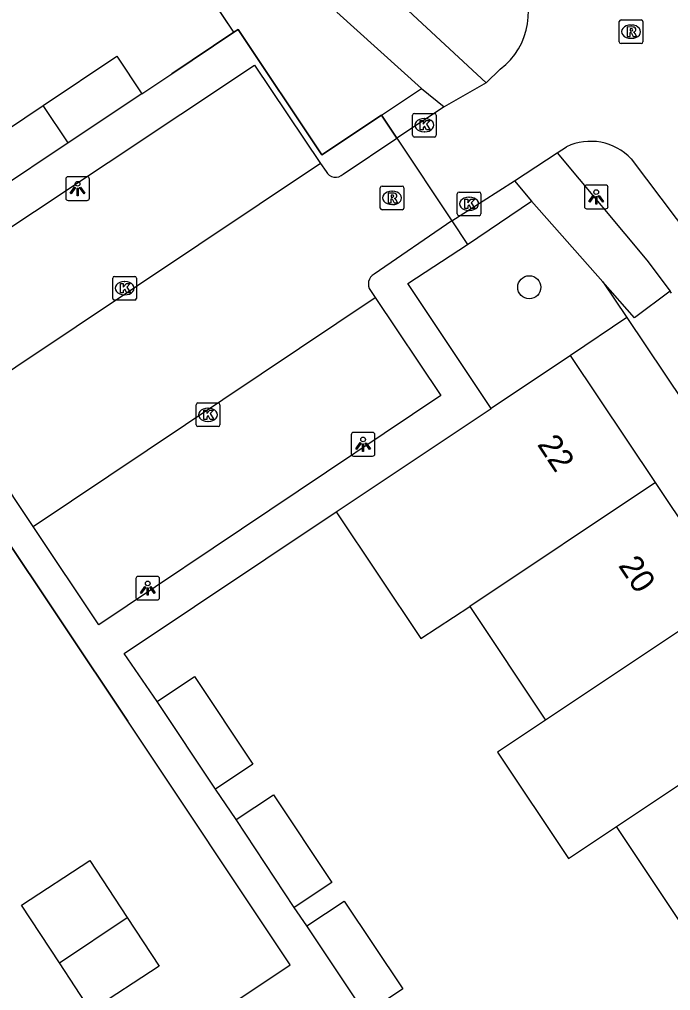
# Model space of a CAD drawing. Extents: x 158352 to 159489, y 383828 to 384597.
# Drawn here: x 158807.45 to 158834.96, y 384371.1 to 384412.12 of the extents above; entities that cross this region are included whole.
import ezdxf

# ---------------------------------------------------------------- set-up
doc = ezdxf.new("R2010")
doc.units = 0
for name, color, linetype in [('IMGEO_Boom', 7, 'Continuous'), ('IMGEO_Groenvoorziening', 7, 'Continuous'), ('IMGEO_Hek', 7, 'Continuous'), ('IMGEO_Kolk', 7, 'Continuous'), ('IMGEO_Lichtpunt', 7, 'Continuous'), ('IMGEO_Muur', 7, 'Continuous'), ('IMGEO_Pand', 7, 'Continuous'), ('IMGEO_Pand_nummerreeks', 7, 'Continuous'), ('IMGEO_Rijbaan_lokaal_open', 7, 'Continuous'), ('IMGEO_Rioolput', 7, 'Continuous'), ('IMGEO_Voetpad_gesloten', 7, 'Continuous'), ('IMGEO_Voetpad_open', 7, 'Continuous')]:
    doc.layers.add(name, color=color, linetype=linetype)

msp = doc.modelspace()

# ---------------------------------------------------------------- linework, layer by layer
at = {"layer": 'IMGEO_Boom'}
msp.add_circle((158828.989, 384400.808), 0.489, dxfattribs=at)
at = {"layer": 'IMGEO_Groenvoorziening'}
for points in [[(158816.507, 384411.579), (158815.11, 384413.675)], [(158833.109, 384399.525), (158830.728, 384397.933)]]:
    msp.add_lwpolyline(points, dxfattribs=at)
at = {"layer": 'IMGEO_Hek'}
for points in [[(158822.744, 384408.078), (158823.395, 384407.101)], [(158823.395, 384407.101), (158825.716, 384403.62)], [(158825.716, 384403.62), (158826.382, 384402.622)], [(158800.915, 384399.099), (158812.03, 384382.486)]]:
    msp.add_lwpolyline(points, dxfattribs=at)
at = {"layer": 'IMGEO_Kolk'}
for p, q in [((158824.057, 384407.227), (158824.057, 384408.079)), ((158824.132, 384408.153), (158824.984, 384408.153)), ((158825.058, 384408.079), (158825.058, 384407.227)), ((158824.545, 384407.933), (158824.57, 384407.933)), ((158824.568, 384407.373), (158824.543, 384407.373)), ((158824.984, 384407.153), (158824.132, 384407.153)), ((158826.022, 384404.832), (158826.874, 384404.832)), ((158825.947, 384403.906), (158825.947, 384404.758)), ((158826.435, 384404.612), (158826.46, 384404.612)), ((158826.948, 384404.758), (158826.948, 384403.906)), ((158826.458, 384404.052), (158826.433, 384404.052)), ((158826.874, 384403.832), (158826.022, 384403.832)), ((158811.39, 384400.341), (158811.39, 384401.193)), ((158811.465, 384401.267), (158812.317, 384401.267)), ((158812.391, 384401.193), (158812.391, 384400.341)), ((158811.878, 384401.047), (158811.903, 384401.047)), ((158812.317, 384400.267), (158811.465, 384400.267)), ((158811.901, 384400.487), (158811.876, 384400.487)), ((158814.914, 384394.996), (158814.914, 384395.848)), ((158814.989, 384395.922), (158815.841, 384395.922)), ((158815.915, 384395.848), (158815.915, 384394.996)), ((158815.402, 384395.702), (158815.427, 384395.702)), ((158815.425, 384395.142), (158815.4, 384395.142)), ((158815.841, 384394.922), (158814.989, 384394.922))]:
    msp.add_line(p, q, dxfattribs=at)
for points in [[(158824.057, 384407.227), (158824.057, 384408.079)], [(158824.132, 384408.153), (158824.984, 384408.153)], [(158825.058, 384408.079), (158825.058, 384407.227)], [(158824.378, 384407.853), (158824.501, 384407.853), (158824.501, 384407.702), (158824.631, 384407.853), (158824.795, 384407.853), (158824.649, 384407.702), (158824.802, 384407.453), (158824.65, 384407.453), (158824.565, 384407.617), (158824.501, 384407.55), (158824.501, 384407.453), (158824.378, 384407.453), (158824.378, 384407.853)], [(158824.984, 384407.153), (158824.132, 384407.153)], [(158826.022, 384404.832), (158826.874, 384404.832)], [(158825.947, 384403.906), (158825.947, 384404.758)], [(158826.268, 384404.532), (158826.391, 384404.532), (158826.391, 384404.381), (158826.521, 384404.532), (158826.685, 384404.532), (158826.539, 384404.381), (158826.692, 384404.132), (158826.54, 384404.132), (158826.455, 384404.296), (158826.391, 384404.229), (158826.391, 384404.132), (158826.268, 384404.132), (158826.268, 384404.532)], [(158826.948, 384404.758), (158826.948, 384403.906)], [(158826.874, 384403.832), (158826.022, 384403.832)], [(158811.39, 384400.341), (158811.39, 384401.193)], [(158811.465, 384401.267), (158812.317, 384401.267)], [(158812.391, 384401.193), (158812.391, 384400.341)], [(158811.711, 384400.967), (158811.834, 384400.967), (158811.834, 384400.816), (158811.964, 384400.967), (158812.128, 384400.967), (158811.982, 384400.816), (158812.135, 384400.567), (158811.983, 384400.567), (158811.898, 384400.731), (158811.834, 384400.664), (158811.834, 384400.567), (158811.711, 384400.567), (158811.711, 384400.967)], [(158812.317, 384400.267), (158811.465, 384400.267)], [(158814.914, 384394.996), (158814.914, 384395.848)], [(158814.989, 384395.922), (158815.841, 384395.922)], [(158815.915, 384395.848), (158815.915, 384394.996)], [(158815.235, 384395.622), (158815.358, 384395.622), (158815.358, 384395.471), (158815.488, 384395.622), (158815.652, 384395.622), (158815.506, 384395.471), (158815.659, 384395.222), (158815.507, 384395.222), (158815.422, 384395.386), (158815.358, 384395.319), (158815.358, 384395.222), (158815.235, 384395.222), (158815.235, 384395.622)], [(158815.841, 384394.922), (158814.989, 384394.922)]]:
    msp.add_lwpolyline(points, dxfattribs=at)
for centre, start, end in [((158824.134, 384408.077), 91.552, 178.448), ((158824.134, 384408.077), 91.552, 178.448), ((158824.982, 384408.077), 1.552, 88.448), ((158824.982, 384408.077), 1.552, 88.448), ((158824.134, 384407.229), 181.552, 268.448), ((158824.134, 384407.229), 181.552, 268.448), ((158824.982, 384407.229), 271.552, 358.448), ((158824.982, 384407.229), 271.552, 358.448), ((158826.024, 384404.756), 91.552, 178.448), ((158826.024, 384404.756), 91.552, 178.448), ((158826.872, 384404.756), 1.552, 88.448), ((158826.872, 384404.756), 1.552, 88.448), ((158826.024, 384403.908), 181.552, 268.448), ((158826.024, 384403.908), 181.552, 268.448), ((158826.872, 384403.908), 271.552, 358.448), ((158826.872, 384403.908), 271.552, 358.448), ((158811.467, 384401.191), 91.552, 178.448), ((158811.467, 384401.191), 91.552, 178.448), ((158812.315, 384401.191), 1.552, 88.448), ((158812.315, 384401.191), 1.552, 88.448), ((158811.467, 384400.343), 181.552, 268.448), ((158811.467, 384400.343), 181.552, 268.448), ((158812.315, 384400.343), 271.552, 358.448), ((158812.315, 384400.343), 271.552, 358.448), ((158814.991, 384395.846), 91.552, 178.448), ((158814.991, 384395.846), 91.552, 178.448), ((158815.839, 384395.846), 1.552, 88.448), ((158815.839, 384395.846), 1.552, 88.448), ((158814.991, 384394.998), 181.552, 268.448), ((158814.991, 384394.998), 181.552, 268.448), ((158815.839, 384394.998), 271.552, 358.448), ((158815.839, 384394.998), 271.552, 358.448)]:
    msp.add_arc(centre, 0.0765, start, end, dxfattribs=at)
for centre, major_axis, ratio, start_param, end_param in [((158824.544, 384407.653), (-0.387, 0.002), 0.722429, 4.712389, 7.853982), ((158824.569, 384407.653), (-0.39, 0.002), 0.717154, 1.570796, 4.712389), ((158826.434, 384404.332), (-0.387, 0.002), 0.722429, 4.712389, 7.853982), ((158826.459, 384404.332), (-0.39, 0.002), 0.717154, 1.570796, 4.712389), ((158811.877, 384400.767), (-0.387, 0.002), 0.722429, 4.712389, 7.853982), ((158811.902, 384400.767), (-0.39, 0.002), 0.717154, 1.570796, 4.712389), ((158815.401, 384395.422), (-0.387, 0.002), 0.722429, 4.712389, 7.853982), ((158815.426, 384395.422), (-0.39, 0.002), 0.717154, 1.570796, 4.712389)]:
    msp.add_ellipse(centre, major_axis=major_axis, ratio=ratio, start_param=start_param, end_param=end_param, dxfattribs=at)
at = {"layer": 'IMGEO_Lichtpunt'}
for p, q in [((158809.404, 384405.381), (158809.404, 384404.574)), ((158809.404, 384405.381), (158809.404, 384404.574)), ((158810.306, 384405.476), (158809.498, 384405.476)), ((158810.306, 384405.476), (158809.498, 384405.476)), ((158810.4, 384404.574), (158810.4, 384405.381)), ((158810.4, 384404.574), (158810.4, 384405.381)), ((158831.319, 384405.029), (158831.319, 384404.222)), ((158831.319, 384405.029), (158831.319, 384404.222)), ((158832.221, 384405.124), (158831.413, 384405.124)), ((158832.221, 384405.124), (158831.413, 384405.124)), ((158832.315, 384404.222), (158832.315, 384405.029)), ((158832.315, 384404.222), (158832.315, 384405.029)), ((158809.498, 384404.48), (158810.306, 384404.48)), ((158809.498, 384404.48), (158810.306, 384404.48)), ((158831.413, 384404.128), (158832.221, 384404.128)), ((158831.413, 384404.128), (158832.221, 384404.128)), ((158821.467, 384394.581), (158821.467, 384393.774)), ((158821.467, 384394.581), (158821.467, 384393.774)), ((158822.369, 384394.676), (158821.561, 384394.676)), ((158822.369, 384394.676), (158821.561, 384394.676)), ((158822.463, 384393.774), (158822.463, 384394.581)), ((158822.463, 384393.774), (158822.463, 384394.581)), ((158821.561, 384393.68), (158822.369, 384393.68)), ((158821.561, 384393.68), (158822.369, 384393.68)), ((158812.368, 384388.502), (158812.368, 384387.695)), ((158812.368, 384388.502), (158812.368, 384387.695)), ((158813.27, 384388.597), (158812.462, 384388.597)), ((158813.27, 384388.597), (158812.462, 384388.597)), ((158813.364, 384387.695), (158813.364, 384388.502)), ((158813.364, 384387.695), (158813.364, 384388.502)), ((158812.462, 384387.601), (158813.27, 384387.601)), ((158812.462, 384387.601), (158813.27, 384387.601))]:
    msp.add_line(p, q, dxfattribs=at)
for points in [[(158809.778, 384405.045), (158809.817, 384405.017), (158809.629, 384404.755), (158809.591, 384404.782), (158809.778, 384405.045)], [(158809.88, 384404.997), (158809.927, 384404.997), (158809.927, 384404.675), (158809.88, 384404.675), (158809.88, 384404.997)], [(158809.99, 384405.017), (158810.028, 384405.044), (158810.215, 384404.782), (158810.176, 384404.754), (158809.99, 384405.017)], [(158831.693, 384404.693), (158831.732, 384404.665), (158831.544, 384404.403), (158831.506, 384404.43), (158831.693, 384404.693)], [(158831.795, 384404.645), (158831.842, 384404.645), (158831.842, 384404.323), (158831.795, 384404.323), (158831.795, 384404.645)], [(158831.905, 384404.665), (158831.943, 384404.692), (158832.13, 384404.43), (158832.091, 384404.402), (158831.905, 384404.665)], [(158821.841, 384394.245), (158821.88, 384394.217), (158821.692, 384393.955), (158821.654, 384393.982), (158821.841, 384394.245)], [(158821.943, 384394.197), (158821.99, 384394.197), (158821.99, 384393.875), (158821.943, 384393.875), (158821.943, 384394.197)], [(158822.053, 384394.217), (158822.091, 384394.244), (158822.278, 384393.982), (158822.239, 384393.954), (158822.053, 384394.217)], [(158812.742, 384388.166), (158812.781, 384388.138), (158812.593, 384387.876), (158812.555, 384387.903), (158812.742, 384388.166)], [(158812.844, 384388.118), (158812.891, 384388.118), (158812.891, 384387.796), (158812.844, 384387.796), (158812.844, 384388.118)], [(158812.954, 384388.138), (158812.992, 384388.165), (158813.179, 384387.903), (158813.14, 384387.875), (158812.954, 384388.138)]]:
    msp.add_lwpolyline(points, dxfattribs=at)
for centre in [(158809.903, 384405.179), (158831.818, 384404.827), (158821.966, 384394.379), (158812.867, 384388.3)]:
    msp.add_circle(centre, 0.0994, dxfattribs=at)
for centre, start, end in [((158809.498, 384405.381), 90, 180), ((158809.498, 384405.381), 90, 180), ((158810.306, 384405.381), 0, 90), ((158810.306, 384405.381), 0, 90), ((158831.413, 384405.029), 90, 180), ((158831.413, 384405.029), 90, 180), ((158832.221, 384405.029), 0, 90), ((158832.221, 384405.029), 0, 90), ((158809.498, 384404.574), 180, 270), ((158809.498, 384404.574), 180, 270), ((158810.306, 384404.574), 270, 0), ((158810.306, 384404.574), 270, 360), ((158831.413, 384404.222), 180, 270), ((158831.413, 384404.222), 180, 270), ((158832.221, 384404.222), 270, 0), ((158832.221, 384404.222), 270, 360), ((158821.561, 384394.581), 90, 180), ((158821.561, 384394.581), 90, 180), ((158822.369, 384394.581), 0, 90), ((158822.369, 384394.581), 0, 90), ((158821.561, 384393.774), 180, 270), ((158821.561, 384393.774), 180, 270), ((158822.369, 384393.774), 270, 0), ((158822.369, 384393.774), 270, 360), ((158812.462, 384388.502), 90, 180), ((158812.462, 384388.502), 90, 180), ((158813.27, 384388.502), 0, 90), ((158813.27, 384388.502), 0, 90), ((158812.462, 384387.695), 180, 270), ((158812.462, 384387.695), 180, 270), ((158813.27, 384387.695), 270, 0), ((158813.27, 384387.695), 270, 360)]:
    msp.add_arc(centre, 0.0946, start, end, dxfattribs=at)
at = {"layer": 'IMGEO_Muur'}
for points in [[(158816.507, 384411.579), (158809.756, 384421.707)], [(158816.507, 384411.579), (158813.887, 384409.83)], [(158822.744, 384408.078), (158820.218, 384406.41), (158816.683, 384411.697), (158816.507, 384411.579)], [(158827.372, 384395.689), (158823.862, 384400.967), (158826.382, 384402.622)], [(158813.26, 384383.309), (158811.87, 384385.338), (158820.836, 384391.319)]]:
    msp.add_lwpolyline(points, dxfattribs=at)
at = {"layer": 'IMGEO_Pand'}
for points in [[(158808.446, 384408.486), (158811.562, 384410.564), (158812.617, 384408.984)], [(158812.617, 384408.984), (158809.5, 384406.905)], [(158806.383, 384404.826), (158805.329, 384406.407), (158808.446, 384408.486)], [(158809.5, 384406.905), (158808.446, 384408.486)], [(158809.5, 384406.905), (158806.383, 384404.826)], [(158830.728, 384397.933), (158827.372, 384395.689)], [(158834.32, 384392.56), (158830.728, 384397.933)], [(158820.836, 384391.319), (158827.372, 384395.689)], [(158834.32, 384392.56), (158826.48, 384387.318)], [(158837.527, 384387.764), (158834.32, 384392.56)], [(158820.836, 384391.319), (158824.405, 384385.969), (158826.48, 384387.318)], [(158837.527, 384387.764), (158829.676, 384382.528)], [(158826.48, 384387.318), (158829.676, 384382.528)], [(158813.26, 384383.309), (158814.84, 384384.365), (158817.313, 384380.664), (158815.733, 384379.608)], [(158815.733, 384379.608), (158813.26, 384383.309)], [(158832.675, 384378.031), (158840.531, 384383.271)], [(158829.676, 384382.528), (158827.643, 384381.172), (158830.642, 384376.675), (158832.675, 384378.031)], [(158816.599, 384378.324), (158818.183, 384379.373), (158820.639, 384375.665), (158819.061, 384374.607)], [(158819.061, 384374.607), (158816.599, 384378.324)], [(158835.996, 384373.052), (158832.675, 384378.031)], [(158809.136, 384372.267), (158807.537, 384374.707), (158810.419, 384376.597), (158812.002, 384374.182)], [(158819.593, 384373.829), (158821.174, 384374.882), (158823.645, 384371.172), (158822.064, 384370.119)], [(158809.136, 384372.267), (158812.002, 384374.182)], [(158812.002, 384374.182), (158813.347, 384372.13), (158810.465, 384370.24), (158809.136, 384372.267)], [(158822.064, 384370.119), (158819.593, 384373.829)]]:
    msp.add_lwpolyline(points, dxfattribs=at)
at = {"layer": 'IMGEO_Rijbaan_lokaal_open'}
for points in [[(158827.762, 384410.023), (158827.165, 384409.443)], [(158827.165, 384409.443), (158825.394, 384408.424)], [(158825.394, 384408.424), (158823.395, 384407.101)], [(158821.123, 384405.589), (158823.395, 384407.101)], [(158823.395, 384407.101), (158825.716, 384403.62)], [(158828.359, 384405.308), (158830.17, 384406.486)], [(158830.17, 384406.486), (158830.565, 384406.743)], [(158820.172, 384406.037), (158804.688, 384395.7)], [(158820.172, 384406.037), (158820.401, 384405.696)], [(158833.296, 384406.233), (158836.444, 384402.048)], [(158825.716, 384403.62), (158828.359, 384405.308)], [(158825.716, 384403.62), (158822.434, 384401.369)], [(158822.278, 384400.667), (158822.474, 384400.376)], [(158808.023, 384390.706), (158822.474, 384400.376)], [(158808.023, 384390.706), (158804.688, 384395.7)]]:
    msp.add_lwpolyline(points, dxfattribs=at)
for centre, radius, start, end in [((158825.97, 384412.406), 2.982, 306.9485, 35.1077), ((158831.582, 384404.619), 2.355, 43.2669, 115.5775), ((158820.802, 384405.916), 0.458, 208.6795, 314.4608), ((158822.673, 384400.948), 0.484, 119.5269, 215.4154)]:
    msp.add_arc(centre, radius, start, end, dxfattribs=at)
at = {"layer": 'IMGEO_Rioolput'}
for p, q in [((158832.791, 384411.178), (158832.791, 384412.03)), ((158832.866, 384412.104), (158833.718, 384412.104)), ((158833.279, 384411.884), (158833.304, 384411.884)), ((158833.792, 384412.03), (158833.792, 384411.178)), ((158833.718, 384411.104), (158832.866, 384411.104)), ((158833.302, 384411.324), (158833.277, 384411.324)), ((158822.693, 384404.156), (158822.693, 384405.008)), ((158822.768, 384405.082), (158823.62, 384405.082)), ((158823.181, 384404.862), (158823.206, 384404.862)), ((158823.694, 384405.008), (158823.694, 384404.156)), ((158823.62, 384404.082), (158822.768, 384404.082)), ((158823.204, 384404.302), (158823.179, 384404.302))]:
    msp.add_line(p, q, dxfattribs=at)
for points in [[(158832.791, 384411.178), (158832.791, 384412.03)], [(158832.866, 384412.104), (158833.718, 384412.104)], [(158833.38, 384411.802), (158833.128, 384411.804), (158833.128, 384411.404)], [(158833.792, 384412.03), (158833.792, 384411.178)], [(158833.128, 384411.404), (158833.252, 384411.404), (158833.252, 384411.566), (158833.263, 384411.566)], [(158833.306, 384411.723), (158833.252, 384411.723), (158833.252, 384411.642)], [(158833.252, 384411.642), (158833.304, 384411.642)], [(158833.31, 384411.537), (158833.381, 384411.404), (158833.521, 384411.404), (158833.456, 384411.53)], [(158833.718, 384411.104), (158832.866, 384411.104)], [(158822.693, 384404.156), (158822.693, 384405.008)], [(158822.768, 384405.082), (158823.62, 384405.082)], [(158823.282, 384404.78), (158823.03, 384404.782), (158823.03, 384404.382)], [(158823.694, 384405.008), (158823.694, 384404.156)], [(158823.03, 384404.382), (158823.154, 384404.382), (158823.154, 384404.544), (158823.165, 384404.544)], [(158823.208, 384404.701), (158823.154, 384404.701), (158823.154, 384404.62)], [(158823.154, 384404.62), (158823.206, 384404.62)], [(158823.212, 384404.515), (158823.283, 384404.382), (158823.423, 384404.382), (158823.358, 384404.508)], [(158823.62, 384404.082), (158822.768, 384404.082)]]:
    msp.add_lwpolyline(points, dxfattribs=at)
for centre, radius, start, end in [((158832.868, 384412.028), 0.0765, 91.552, 178.448), ((158832.868, 384412.028), 0.0765, 91.552, 178.448), ((158833.379, 384411.692), 0.109, 350.3612, 89.416), ((158833.716, 384412.028), 0.0765, 1.552, 88.448), ((158833.716, 384412.028), 0.0765, 1.552, 88.448), ((158833.262, 384411.513), 0.0533, 26.0293, 88.6989), ((158833.288, 384411.831), 0.19, 274.7715, 282.9687), ((158833.312, 384411.627), 0.0964, 77.0061, 93.1865), ((158833.326, 384411.684), 0.0378, 276.6634, 79.6772), ((158833.377, 384411.692), 0.112, 277.5842, 350.9817), ((158833.361, 384411.477), 0.108, 29.5134, 73.7905), ((158832.868, 384411.18), 0.0765, 181.552, 268.448), ((158832.868, 384411.18), 0.0765, 181.552, 268.448), ((158833.716, 384411.18), 0.0765, 271.552, 358.448), ((158833.716, 384411.18), 0.0765, 271.552, 358.448), ((158822.77, 384405.006), 0.0765, 91.552, 178.448), ((158822.77, 384405.006), 0.0765, 91.552, 178.448), ((158823.281, 384404.67), 0.109, 350.3612, 89.416), ((158823.618, 384405.006), 0.0765, 1.552, 88.448), ((158823.618, 384405.006), 0.0765, 1.552, 88.448), ((158823.164, 384404.491), 0.0533, 26.0293, 88.6989), ((158823.19, 384404.809), 0.19, 274.7715, 282.9687), ((158823.214, 384404.605), 0.0964, 77.0061, 93.1865), ((158823.228, 384404.662), 0.0378, 276.6634, 79.6772), ((158823.279, 384404.67), 0.112, 277.5842, 350.9817), ((158823.263, 384404.455), 0.108, 29.5134, 73.7905), ((158822.77, 384404.158), 0.0765, 181.552, 268.448), ((158822.77, 384404.158), 0.0765, 181.552, 268.448), ((158823.618, 384404.158), 0.0765, 271.552, 358.448), ((158823.618, 384404.158), 0.0765, 271.552, 358.448)]:
    msp.add_arc(centre, radius, start, end, dxfattribs=at)
for centre, major_axis, ratio, start_param, end_param in [((158833.278, 384411.604), (-0.387, 0.002), 0.722429, 4.712389, 7.853982), ((158833.303, 384411.604), (-0.39, 0.002), 0.717154, 1.570796, 4.712389), ((158823.18, 384404.582), (-0.387, 0.002), 0.722429, 4.712389, 7.853982), ((158823.205, 384404.582), (-0.39, 0.002), 0.717154, 1.570796, 4.712389)]:
    msp.add_ellipse(centre, major_axis=major_axis, ratio=ratio, start_param=start_param, end_param=end_param, dxfattribs=at)
at = {"layer": 'IMGEO_Voetpad_gesloten'}
for points in [[(158827.165, 384409.443), (158821.366, 384414.836)], [(158820.862, 384412.424), (158824.433, 384409.205)], [(158824.433, 384409.205), (158825.394, 384408.424)], [(158830.17, 384406.486), (158833.961, 384401.96), (158834.943, 384400.644)], [(158828.359, 384405.308), (158829.086, 384404.448)], [(158829.086, 384404.448), (158832.09, 384401.044)], [(158834.943, 384400.644), (158833.432, 384399.523), (158832.09, 384401.044)]]:
    msp.add_lwpolyline(points, dxfattribs=at)
at = {"layer": 'IMGEO_Voetpad_open'}
for points in [[(158812.617, 384408.984), (158813.887, 384409.83), (158816.507, 384411.579)], [(158816.507, 384411.579), (158816.683, 384411.697), (158820.218, 384406.41), (158822.744, 384408.078)], [(158804.688, 384395.7), (158801.889, 384399.891), (158817.384, 384410.189), (158820.172, 384406.037)], [(158822.744, 384408.078), (158824.433, 384409.205)], [(158823.395, 384407.101), (158822.744, 384408.078)], [(158826.382, 384402.622), (158829.086, 384404.448)], [(158825.716, 384403.62), (158826.382, 384402.622)], [(158827.372, 384395.689), (158823.862, 384400.967), (158826.382, 384402.622)], [(158832.09, 384401.044), (158833.109, 384399.525)], [(158822.474, 384400.376), (158825.257, 384396.235), (158810.802, 384386.545), (158808.023, 384390.706)], [(158835.005, 384400.562), (158834.943, 384400.644)], [(158833.109, 384399.525), (158861.811, 384356.746), (158861.583, 384356.598)], [(158805.842, 384363.496), (158818.889, 384372.181), (158812.03, 384382.486), (158800.915, 384399.099), (158797.336, 384396.74), (158786.985, 384389.919)], [(158813.26, 384383.309), (158811.87, 384385.338), (158820.836, 384391.319)], [(158816.599, 384378.324), (158815.733, 384379.608)], [(158819.593, 384373.829), (158819.061, 384374.607)]]:
    msp.add_lwpolyline(points, dxfattribs=at)

# ---------------------------------------------------------------- texts
at = {"layer": 'IMGEO_Pand_nummerreeks'}
for s, rotation, p in [('22', 303.4237, (158829.301, 384394.169)), ('20', 303.3734, (158832.729, 384389.052))]:
    msp.add_text(s, height=1, rotation=rotation, dxfattribs=at).set_placement(p)

doc.saveas('drawing.dxf')
